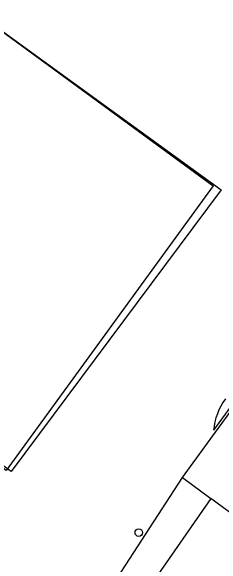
# Model space of a CAD drawing. Extents: x 159040 to 160094, y 381214 to 382518.
# Drawn here: x 159785.9 to 159813.3, y 382279 to 382351 of the extents above; entities that cross this region are included whole.
import ezdxf

# ---------------------------------------------------------------- set-up
doc = ezdxf.new("R2010")
doc.units = 0
for name, color, linetype in [('IMGEO_Boom', 7, 'Continuous'), ('IMGEO_Groenvoorziening', 7, 'Continuous'), ('IMGEO_Pand', 7, 'Continuous'), ('IMGEO_Pand_vergunning_verleend', 7, 'Continuous'), ('IMGEO_Voetpad_open', 7, 'Continuous')]:
    doc.layers.add(name, color=color, linetype=linetype)

msp = doc.modelspace()

# ---------------------------------------------------------------- linework, layer by layer
at = {"layer": 'IMGEO_Boom'}
msp.add_circle((159802.481, 382283.214), 0.489, dxfattribs=at)
at = {"layer": 'IMGEO_Groenvoorziening'}
for points in [[(159832.501, 382324.337), (159812.205, 382296.5)], [(159795.91, 382264.63), (159799.045, 382276.326), (159800.232, 382278.154), (159808.174, 382290.379)], [(159811.871, 382287.664), (159803.889, 382276.147)]]:
    msp.add_lwpolyline(points, dxfattribs=at)
msp.add_arc((159820.61, 382295.637), 8.45, 144.24966, 174.1397, dxfattribs=at)
at = {"layer": 'IMGEO_Pand'}
msp.add_lwpolyline([(159785.205, 382291.264), (159756.441, 382312.198), (159757.143, 382313.162), (159735.653, 382328.808), (159734.933, 382327.823), (159712.1, 382344.486), (159720.334, 382355.812), (159721.082, 382355.277), (159732.445, 382370.894), (159731.709, 382371.439), (159739.063, 382381.527), (159774.11, 382356.003), (159773.397, 382355.011), (159782.725, 382348.221), (159783.444, 382349.209), (159812.17, 382328.274), (159785.205, 382291.264)], dxfattribs=at)
at = {"layer": 'IMGEO_Pand_vergunning_verleend'}
msp.add_lwpolyline([(159712.544, 382343.938), (159740.029, 382380.688), (159813.188, 382327.763), (159785.847, 382291.169), (159712.544, 382343.938)], dxfattribs=at)
at = {"layer": 'IMGEO_Voetpad_open'}
for points in [[(159808.174, 382290.379), (159832.833, 382324.171)], [(159808.174, 382290.379), (159811.871, 382287.664)], [(159820.551, 382281.289), (159811.871, 382287.664)]]:
    msp.add_lwpolyline(points, dxfattribs=at)

doc.saveas('drawing.dxf')
